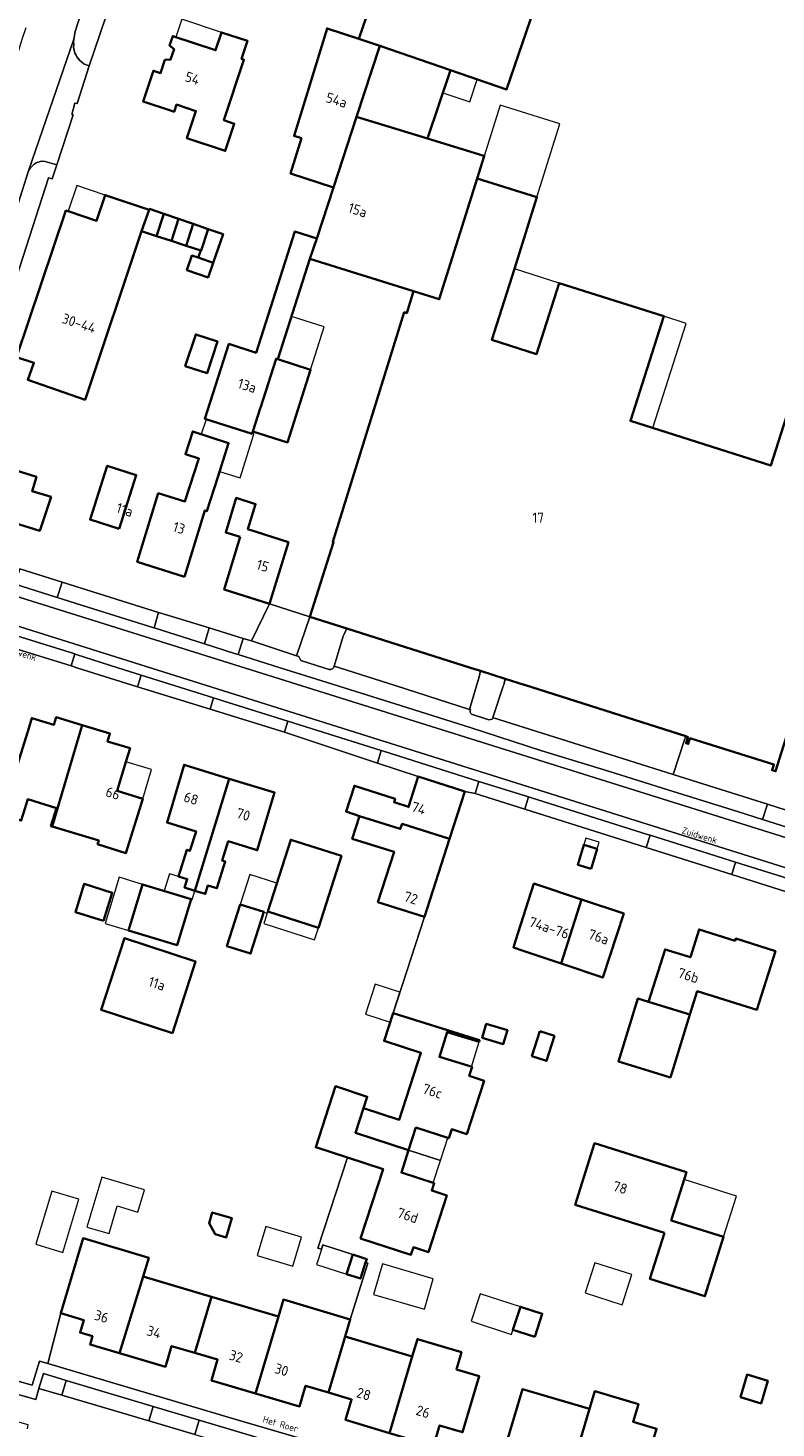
# Model space of a CAD drawing. Header units: metres. Extents: x 149984 to 156489, y 469398 to 478068.
# Tile 760 of 854: x 154532 to 154632, y 473399 to 473585. Entities that reach past the tile are written whole.
import ezdxf
from ezdxf.enums import TextEntityAlignment as Align

# ---------------------------------------------------------------- set-up
doc = ezdxf.new("R2010")
doc.units = ezdxf.units.M
doc.header["$LTSCALE"] = 0.75
for name, color, linetype, lineweight in [('B-WE-GR-GROENVOORZIENING-GV', 252, 'Continuous', 18), ('B-WE-OG-BEBOUWING-GV', 6, 'Continuous', 35), ('B-WE-OG-BEBOUWING-T18', 1, 'Continuous', 18), ('B-WE-OG-BEBOUWING_LUIFEL-GV', 6, 'Continuous', 18), ('B-WE-OG-BEBOUWING_OVERBOUWING-GV', 6, 'Continuous', 18), ('B-WE-OG-TERREIN_ERF-GV', 252, 'Continuous', 18), ('B-WE-OG-TOPOGRAFIE-T18', 7, 'Continuous', 18), ('B-WE-VH-GESLOTENVERHARDING_ASFALT-GV', 252, 'Continuous', 18), ('B-WE-VH-OPENVERHARDING_BETONSTRAATSTEEN-GV', 252, 'Continuous', 18), ('B-WE-VH-OPENVERHARDING_TEGEL-GV', 252, 'Continuous', 18)]:
    doc.layers.add(name, color=color, linetype=linetype, lineweight=lineweight)
doc.styles.add('NLCS-ISO-M500-T18', font='NLCS-ISO.ttf', dxfattribs={"height": 0.9})
doc.styles.add('NLCS-ISO-M750-T18', font='NLCS-ISO.ttf', dxfattribs={"height": 1.35})

msp = doc.modelspace()

# ---------------------------------------------------------------- linework, layer by layer
at = {"layer": 'B-WE-GR-GROENVOORZIENING-GV', "flags": 128}
for points in [[(154574.17, 473504.48), (154574.511, 473505.251), (154569.623, 473506.809), (154567.811, 473501.587), (154568.123, 473501.486), (154568.411, 473500.976), (154571.485, 473500), (154572.169, 473499.783)], [(154572.841, 473500.229), (154574.03, 473504.22), (154574.17, 473504.48)], [(154591.141, 473493.807), (154593.44, 473493.087), (154593.859, 473493.166), (154594.036, 473493.337), (154593.97, 473493.358), (154595.33, 473497.55), (154595.42, 473497.74), (154595.611, 473498.528), (154592.315, 473499.578), (154592.12, 473498.78), (154590.862, 473494.454)], [(154590.862, 473494.454), (154590.994, 473494.412)]]:
    msp.add_lwpolyline(points, dxfattribs=at)
at = {"layer": 'B-WE-GR-GROENVOORZIENING-GV'}
for points in [[(154572.169, 473499.783, 0.3220786), (154572.754, 473500)], [(154572.754, 473500, 0.1189811), (154572.841, 473500.229)], [(154590.994, 473494.412, 0.3720263), (154591.141, 473493.807)]]:
    msp.add_lwpolyline(points, format="xyb", dxfattribs=at)
at = {"layer": 'B-WE-OG-BEBOUWING-GV', "flags": 128}
for points in [[(154578.902, 473582.851), (154588.327, 473579.626), (154595.801, 473577.068), (154601.702, 473594.309), (154582.037, 473601.039), (154576.136, 473583.798)], [(154572.741, 473563.989), (154575.811, 473573.387), (154578.902, 473582.851), (154576.136, 473583.798), (154571.9, 473585.191), (154567.507, 473570.859), (154568.477, 473570.553), (154567.034, 473565.839)], [(154551.184, 473574.194), (154551.537, 473574.078), (154551.854, 473575.037), (154554.444, 473574.18), (154553.244, 473570.549), (154558.34, 473568.865), (154559.54, 473572.496), (154558.162, 473572.951), (154560.83, 473581.022), (154560.517, 473581.126), (154561.307, 473583.518), (154557.842, 473584.664), (154557.057, 473582.29), (154551.36, 473584.173), (154550.939, 473582.897), (154551.524, 473582.412), (154551.072, 473581.045), (154550.313, 473581.005), (154549.728, 473579.236), (154548.779, 473579.55), (154548.651, 473579.162), (154547.42, 473575.438)], [(154575.811, 473573.387), (154585.266, 473570.512), (154588.327, 473579.626), (154578.902, 473582.851)], [(154575.811, 473573.387), (154572.741, 473563.989), (154570.53, 473557.21), (154569.619, 473554.496), (154583.403, 473550.175), (154586.833, 473549.1), (154591.877, 473565.19), (154592.815, 473568.184), (154592.76, 473568.201), (154585.266, 473570.512)], [(154548.202, 473561.002), (154542.353, 473562.977), (154541.217, 473559.556), (154537.426, 473560.832), (154537.142, 473560.928), (154530.564, 473541.382), (154532.879, 473540.645), (154532.083, 473538.354), (154539.694, 473535.708), (154547.182, 473558.189)], [(154550.165, 473560.482), (154548.263, 473561.138), (154548.202, 473561.002), (154547.182, 473558.189), (154549.202, 473557.53)], [(154552.127, 473559.806), (154550.165, 473560.482), (154549.202, 473557.53), (154551.175, 473556.887)], [(154553.148, 473556.243), (154554.09, 473559.13), (154552.127, 473559.806), (154551.175, 473556.887)], [(154555.122, 473555.599), (154556.052, 473558.454), (154554.09, 473559.13), (154553.148, 473556.243), (154555.072, 473555.615)], [(154556.052, 473558.454), (154555.122, 473555.599), (154555.072, 473555.615), (154554.744, 473554.649), (154556.723, 473553.961), (154558.045, 473557.767)], [(154569.619, 473554.496), (154570.53, 473557.21), (154567.606, 473558.143), (154562.451, 473541.986), (154558.831, 473543.142), (154555.64, 473533.15), (154561.921, 473531.189), (154562.016, 473531.486), (154562.999, 473534.567), (154563.016, 473534.619), (154565.111, 473541.183), (154565.349, 473541.108)], [(154556.723, 473553.961), (154554.744, 473554.649), (154553.887, 473554.924), (154553.235, 473553), (154556.047, 473552.014)], [(154553.016, 473540.21), (154555.924, 473539.251), (154557.314, 473543.465), (154554.407, 473544.425)], [(154562.999, 473534.567), (154562.016, 473531.486), (154566.613, 473530.019), (154569.707, 473539.716), (154565.349, 473541.108), (154565.111, 473541.183), (154563.016, 473534.619)], [(154552.9, 473512.135), (154555.644, 473520.958), (154555.901, 473520.877), (154557.341, 473525.418), (154558.778, 473529.951), (154554.021, 473531.49), (154553.041, 473528.462), (154554.84, 473527.879), (154552.976, 473522.175), (154549.428, 473523.258), (154546.638, 473514.125)], [(154527.603, 473525.094), (154526.205, 473520.564), (154533.651, 473518.267), (154535.158, 473522.772), (154532.625, 473523.551), (154533.21, 473525.457), (154528.189, 473527)], [(154544.202, 473518.515), (154546.492, 473525.677), (154542.634, 473526.909), (154540.344, 473519.748)], [(154560.326, 473517.429), (154558.18, 473510.452), (154564.23, 473508.526), (154566.746, 473516.749), (154561.36, 473518.454), (154562.386, 473521.81), (154559.814, 473522.629), (154558.398, 473518.031)], [(154535.299, 473478.872), (154539.306, 473492.362), (154535.84, 473493.429), (154535.521, 473492.391), (154532.594, 473493.29), (154532.046, 473491.502), (154530.708, 473487.137), (154527.246, 473488.198), (154526.36, 473485.306), (154525.284, 473481.796), (154524.748, 473480.046), (154528.572, 473478.874), (154529.012, 473480.308), (154531.182, 473479.642), (154532.053, 473482.482), (154535.877, 473481.31), (154535.144, 473478.92)], [(154539.306, 473492.362), (154535.299, 473478.872), (154541.502, 473476.971), (154541.356, 473476.493), (154545.127, 473475.32), (154547.349, 473482.556), (154543.935, 473483.604), (154545.127, 473487.486), (154545.676, 473489.273), (154542.665, 473490.198), (154542.982, 473491.231)], [(154558.88, 473485.218), (154552.855, 473487.072), (154550.607, 473479.387), (154554.46, 473478.203), (154553.641, 473475.624), (154553.231, 473475.753), (154552.105, 473472.198), (154553.281, 473471.839), (154552.936, 473470.711), (154554.289, 473470.298)], [(154554.289, 473470.298), (154555.683, 473469.872), (154556.028, 473471), (154557.223, 473470.635), (154558.346, 473474.181), (154557.937, 473474.311), (154558.75, 473476.882), (154562.612, 473475.695), (154564.906, 473483.364), (154558.88, 473485.218)], [(154576.215, 473480.241), (154581.648, 473478.532), (154581.879, 473479.192), (154588.213, 473477.193), (154590.241, 473483.509), (154584.043, 473485.5), (154582.748, 473481.463), (154580.817, 473482.086), (154580.96, 473482.531), (154575.534, 473484.276), (154574.435, 473480.848)], [(154584.884, 473466.828), (154588.213, 473477.193), (154581.879, 473479.192), (154581.648, 473478.532), (154576.215, 473480.241), (154575.255, 473477.23), (154580.827, 473475.48), (154578.674, 473468.78)], [(154570.742, 473465.366), (154573.81, 473474.936), (154567.059, 473477.101), (154563.991, 473467.531)], [(154607.044, 473473.216), (154607.849, 473475.894), (154606.074, 473476.428), (154605.268, 473473.75)], [(154542.142, 473466.293), (154543.304, 473470.028), (154539.551, 473471.196), (154538.389, 473467.461)], [(154545.463, 473465.003), (154551.932, 473463.029), (154553.804, 473469.162), (154547.335, 473471.136)], [(154603.036, 473460.607), (154605.758, 473469.135), (154599.436, 473471.257), (154596.989, 473463.62), (154596.708, 473462.742), (154598.006, 473462.304)], [(154603.036, 473460.607), (154608.589, 473458.734), (154611.399, 473467.242), (154605.758, 473469.135)], [(154558.562, 473462.922), (154561.708, 473461.913), (154563.488, 473467.466), (154560.342, 473468.474)], [(154551.3, 473451.32), (154554.39, 473460.85), (154544.92, 473463.97), (154541.82, 473454.43)], [(154621.156, 473456.934), (154629.112, 473454.429), (154631.574, 473462.249), (154626.294, 473463.911), (154626.21, 473463.644), (154621.426, 473465.149), (154620.254, 473461.426), (154616.893, 473462.484), (154614.696, 473455.503), (154620.176, 473453.819)], [(154620.176, 473453.819), (154614.696, 473455.503), (154613.265, 473455.943), (154610.686, 473447.551), (154617.596, 473445.427)], [(154575.669, 473438.044), (154582.754, 473435.746), (154583.726, 473438.742), (154588.101, 473437.323), (154588.49, 473438.521), (154590.488, 473437.873), (154592.788, 473444.965), (154590.828, 473445.62), (154591.199, 473446.824), (154586.856, 473448.163), (154587.863, 473451.463), (154592.134, 473450.159), (154592.205, 473450.384), (154580.699, 473454.006), (154579.494, 473450.297), (154584.392, 473448.705), (154581.487, 473439.766), (154576.731, 473441.311)], [(154592.527, 473450.695), (154595.353, 473449.856), (154595.901, 473451.703), (154593.075, 473452.542)], [(154600.199, 473451.573), (154599.156, 473448.262), (154601.109, 473447.647), (154602.152, 473450.958)], [(154582.754, 473435.746), (154575.669, 473438.044), (154576.731, 473441.311), (154577.241, 473442.854), (154573.034, 473444.245), (154570.393, 473436.116), (154574.599, 473434.749), (154579.354, 473433.204), (154576.356, 473423.978), (154583.061, 473421.799), (154583.385, 473422.798), (154585.382, 473422.149), (154587.837, 473429.702), (154585.84, 473430.35), (154586.157, 473431.33), (154581.782, 473432.749)], [(154616.808, 473424.706), (154614.88, 473418.57), (154622.191, 473416.274), (154624.675, 473424.185), (154617.709, 473426.373), (154619.729, 473432.806), (154607.514, 473436.642), (154604.936, 473428.435)], [(154556.993, 473424.526), (154558.447, 473424.088), (154559.221, 473426.654), (154556.618, 473427.439), (154556.19, 473426.021)], [(154544.28, 473408.682), (154547.418, 473418.883), (154548.167, 473421.402), (154539.414, 473424.004), (154538.662, 473421.475), (154536.44, 473413.999), (154539.505, 473413.088), (154539.011, 473411.423), (154540.66, 473410.933), (154540.339, 473409.852)], [(154577.021, 473420.75), (154577.172, 473421.223), (154575.334, 473421.811), (154574.503, 473419.216), (154576.342, 473418.628)], [(154547.418, 473418.883), (154544.28, 473408.682), (154550.388, 473406.868), (154551.206, 473409.622), (154554.285, 473408.715), (154556.499, 473416.194)], [(154562.382, 473403.32), (154565.414, 473413.555), (154556.499, 473416.194), (154554.285, 473408.715), (154557.324, 473407.82), (154556.507, 473405.059)], [(154562.382, 473403.32), (154568.232, 473401.588), (154569.045, 473404.335), (154572.087, 473403.435), (154574.301, 473410.905), (154574.977, 473413.187), (154566.085, 473415.82), (154565.414, 473413.555)], [(154599.533, 473410.858), (154600.529, 473413.927), (154597.632, 473414.867), (154596.635, 473411.798)], [(154580.213, 473398.038), (154583.238, 473408.26), (154574.301, 473410.905), (154572.087, 473403.435), (154575.165, 473402.524), (154574.349, 473399.785)], [(154583.238, 473408.26), (154580.213, 473398.038), (154586.058, 473396.297), (154586.873, 473399.049), (154589.941, 473398.141), (154592.155, 473405.62), (154589.106, 473406.522), (154589.784, 473408.814), (154583.916, 473410.551)], [(154626.914, 473402.814), (154629.674, 473401.997), (154630.566, 473405.012), (154627.807, 473405.829)], [(154606.83, 473401.261), (154597.918, 473403.903), (154595.703, 473396.418), (154598.762, 473395.513), (154597.948, 473392.761), (154603.797, 473391.031)], [(154610.456, 473392.038), (154613.532, 473391.128), (154615.752, 473398.616), (154612.632, 473399.541), (154613.331, 473401.902), (154607.524, 473403.604), (154606.83, 473401.261), (154603.797, 473391.031), (154609.646, 473389.3)]]:
    msp.add_lwpolyline(points, close=True, dxfattribs=at)
msp.add_lwpolyline([(154637.04, 473546), (154630.967, 473526.944), (154612.283, 473532.898), (154616.725, 473546.837), (154602.784, 473551.255), (154599.785, 473541.791), (154593.833, 473543.677), (154596.832, 473553.141), (154599.823, 473562.705), (154591.877, 473565.19), (154586.833, 473549.1), (154583.403, 473550.175), (154582.493, 473547.271), (154582.18, 473547.367), (154572.66, 473516.764), (154572.755, 473516.735), (154569.623, 473506.809), (154574.511, 473505.251), (154590.991, 473500), (154592.315, 473499.578), (154595.611, 473498.528), (154598.138, 473497.723), (154598.175, 473497.711), (154602.06, 473496.473), (154602.069, 473496.47), (154619.633, 473490.874), (154619.759, 473490.834), (154619.94, 473490.776), (154619.68, 473489.946), (154619.966, 473489.856), (154620.205, 473490.62), (154631.37, 473487.122), (154631.131, 473486.359), (154631.608, 473486.209), (154635.928, 473500)], dxfattribs=at)
at = {"layer": 'B-WE-OG-BEBOUWING_LUIFEL-GV', "flags": 128}
for points in [[(154551.764, 473584.04), (154557.057, 473582.29), (154557.842, 473584.664), (154552.549, 473586.414)], [(154588.313, 473579.584), (154587.306, 473576.585), (154590.878, 473575.385), (154591.886, 473578.384)], [(154591.877, 473565.19), (154599.823, 473562.705), (154602.88, 473572.481), (154594.936, 473574.965), (154592.815, 473568.184)], [(154542.353, 473562.977), (154538.58, 473564.251), (154537.426, 473560.832), (154541.217, 473559.556)], [(154596.832, 473553.141), (154593.833, 473543.677), (154599.785, 473541.791), (154602.784, 473551.255)], [(154569.707, 473539.717), (154571.527, 473545.419), (154567.168, 473546.81), (154565.349, 473541.108)], [(154616.725, 473546.837), (154612.283, 473532.898), (154615.256, 473531.951), (154619.698, 473545.89)], [(154555.787, 473533.104), (154555.147, 473531.126), (154558.778, 473529.951), (154557.574, 473526.154), (154560.345, 473525.289), (154562.164, 473531.113), (154561.921, 473531.189)], [(154545.127, 473487.486), (154543.935, 473483.604), (154547.349, 473482.556), (154548.541, 473486.438)], [(154606.074, 473476.428), (154607.849, 473475.894), (154608.108, 473476.755), (154606.333, 473477.289)], [(154545.463, 473465.003), (154547.335, 473471.136), (154544.229, 473472.084), (154542.357, 473465.951)], [(154552.105, 473472.198), (154550.9, 473472.566), (154550.197, 473470.263), (154553.804, 473469.162), (154553.93, 473469.123), (154554.289, 473470.298), (154552.936, 473470.711), (154553.281, 473471.839)], [(154560.342, 473468.474), (154563.925, 473467.326), (154563.991, 473467.531), (154565.197, 473471.293), (154561.614, 473472.441)], [(154563.991, 473467.531), (154563.925, 473467.326), (154563.48, 473465.938), (154570.231, 473463.773), (154570.742, 473465.366)], [(154592.134, 473450.159), (154587.863, 473451.463), (154586.856, 473448.163), (154591.114, 473446.85)], [(154583.726, 473438.742), (154582.754, 473435.746), (154587.005, 473434.367), (154587.977, 473437.363)], [(154587.005, 473434.367), (154582.754, 473435.746), (154581.782, 473432.749), (154586.033, 473431.37)], [(154619.414, 473431.804), (154617.709, 473426.373), (154624.675, 473424.185), (154626.381, 473429.616)], [(154574.504, 473419.216), (154575.334, 473421.811), (154571.317, 473423.096), (154570.647, 473421.002), (154570.487, 473420.501)], [(154596.635, 473411.798), (154597.632, 473414.867), (154592.265, 473416.609), (154591.07, 473412.93), (154596.437, 473411.188)]]:
    msp.add_lwpolyline(points, close=True, dxfattribs=at)
at = {"layer": 'B-WE-OG-BEBOUWING_OVERBOUWING-GV', "flags": 128}
for points in [[(154580.305, 473452.792), (154581.602, 473456.784), (154578.312, 473457.853), (154577.015, 473453.861)], [(154539.936, 473425.488), (154542.868, 473424.612), (154543.969, 473428.294), (154546.709, 473427.475), (154547.601, 473430.46), (154541.929, 473432.155)], [(154533.107, 473423.204), (154536.716, 473422.108), (154538.867, 473429.19), (154535.259, 473430.287)], [(154563.75, 473425.546), (154562.599, 473421.68), (154567.358, 473420.263), (154568.509, 473424.128)], [(154606.25, 473416.723), (154611.184, 473415.134), (154612.476, 473419.145), (154607.542, 473420.735)], [(154579.264, 473420.592), (154578.067, 473416.52), (154584.843, 473414.528), (154586.04, 473418.6)]]:
    msp.add_lwpolyline(points, close=True, dxfattribs=at)
at = {"layer": 'B-WE-OG-TERREIN_ERF-GV', "flags": 128}
for points in [[(154530.997, 473513.175), (154536.642, 473511.406), (154549.457, 473507.388), (154550.638, 473507.019), (154554.163, 473505.935), (154556.194, 473505.31), (154560.729, 473503.916), (154561.818, 473503.581), (154564.23, 473508.526), (154569.623, 473506.809), (154572.755, 473516.735), (154572.66, 473516.764), (154582.18, 473547.367), (154582.493, 473547.271), (154583.403, 473550.175), (154569.619, 473554.496), (154565.349, 473541.108), (154569.707, 473539.716), (154566.613, 473530.019), (154562.016, 473531.486), (154561.921, 473531.189), (154555.64, 473533.15), (154558.831, 473543.142), (154562.451, 473541.986), (154567.606, 473558.143), (154570.53, 473557.21), (154572.741, 473563.989), (154567.034, 473565.839), (154568.477, 473570.553), (154567.507, 473570.859), (154571.9, 473585.191), (154576.136, 473583.798), (154582.037, 473601.039)], [(154601.702, 473594.309), (154595.801, 473577.068), (154588.327, 473579.626), (154585.266, 473570.512), (154592.76, 473568.201), (154592.815, 473568.184), (154591.877, 473565.19), (154599.823, 473562.705), (154596.832, 473553.141), (154593.833, 473543.677), (154599.785, 473541.791), (154602.784, 473551.255), (154616.725, 473546.837), (154612.283, 473532.898), (154630.967, 473526.944), (154637.04, 473546)], [(154543.816, 473590.829), (154540.238, 473580.184), (154538.62, 473575.18), (154538.34, 473575.25), (154537.92, 473573.73), (154538.116, 473573.666), (154535.908, 473567.02), (154535.284, 473565.141), (154534.83, 473565.3), (154529.76, 473549.57), (154526.53, 473539.49), (154525.164, 473535.501), (154525.471, 473535.354), (154521.369, 473522.593)], [(154522.236, 473407.334), (154532.64, 473404.422), (154533.624, 473407.628), (154534.706, 473407.306), (154536.44, 473413.999), (154538.662, 473421.475), (154539.414, 473424.004), (154548.167, 473421.402), (154547.418, 473418.883), (154556.499, 473416.194), (154565.414, 473413.555), (154566.085, 473415.82), (154574.977, 473413.187), (154577.311, 473420.662), (154577.021, 473420.75), (154576.342, 473418.628), (154574.503, 473419.216), (154575.334, 473421.811), (154571.317, 473423.097), (154571.135, 473422.529), (154570.688, 473422.664), (154574.599, 473434.749), (154570.393, 473436.116), (154573.034, 473444.245), (154577.241, 473442.854), (154576.731, 473441.311), (154581.487, 473439.766), (154584.392, 473448.705), (154579.494, 473450.297), (154580.699, 473454.006), (154584.884, 473466.828), (154578.674, 473468.78), (154580.827, 473475.48), (154575.255, 473477.23), (154576.215, 473480.241), (154574.435, 473480.848), (154575.534, 473484.276), (154580.96, 473482.531), (154580.817, 473482.086), (154582.748, 473481.463), (154584.043, 473485.5), (154578.616, 473487.314), (154566.212, 473491.427), (154556.317, 473494.51), (154546.653, 473497.478), (154538.589, 473500), (154537.809, 473500.244), (154530.084, 473502.658)], [(154635.928, 473500), (154631.608, 473486.209), (154631.131, 473486.359), (154631.37, 473487.122), (154620.205, 473490.62), (154619.966, 473489.856), (154619.68, 473489.946), (154619.94, 473490.776), (154619.759, 473490.834), (154619.633, 473490.874), (154619.438, 473490.275), (154617.983, 473485.79), (154630.53, 473481.823), (154632.999, 473481.047)], [(154532.046, 473491.502), (154532.594, 473493.29), (154535.521, 473492.391), (154535.84, 473493.429), (154539.306, 473492.362), (154542.982, 473491.231), (154542.665, 473490.198), (154545.676, 473489.273), (154545.127, 473487.486), (154543.935, 473483.604), (154547.349, 473482.556), (154545.127, 473475.32), (154541.356, 473476.493), (154541.502, 473476.971), (154535.299, 473478.872), (154535.144, 473478.92), (154535.877, 473481.31), (154532.053, 473482.482)], [(154636.699, 473469.01), (154625.782, 473472.478), (154614.393, 473476.041), (154598.208, 473481.144), (154591.595, 473483.235), (154590.241, 473483.509), (154588.213, 473477.193), (154584.884, 473466.828), (154580.699, 473454.006), (154592.205, 473450.384), (154592.134, 473450.159), (154587.863, 473451.463), (154586.856, 473448.163), (154591.199, 473446.824), (154590.828, 473445.62), (154592.788, 473444.965), (154590.488, 473437.873), (154588.49, 473438.521), (154588.101, 473437.323), (154583.726, 473438.742), (154582.754, 473435.746), (154581.782, 473432.749), (154586.157, 473431.33), (154585.84, 473430.35), (154587.837, 473429.702), (154585.382, 473422.149), (154583.385, 473422.798), (154583.061, 473421.799), (154576.356, 473423.978), (154579.354, 473433.204), (154574.599, 473434.749), (154570.688, 473422.664), (154571.135, 473422.529), (154571.317, 473423.097), (154575.334, 473421.811), (154577.172, 473421.223), (154577.021, 473420.75), (154577.311, 473420.662), (154574.977, 473413.187), (154574.301, 473410.905), (154583.238, 473408.26), (154583.916, 473410.551), (154589.784, 473408.814), (154589.106, 473406.522), (154592.155, 473405.62), (154589.941, 473398.141), (154586.873, 473399.049), (154586.058, 473396.297)], [(154580.213, 473398.038), (154574.349, 473399.785), (154575.165, 473402.524), (154572.087, 473403.435), (154569.045, 473404.335), (154568.232, 473401.588), (154562.382, 473403.32), (154556.507, 473405.059), (154557.324, 473407.82), (154554.285, 473408.715), (154551.206, 473409.622), (154550.388, 473406.868), (154544.28, 473408.682), (154540.339, 473409.852), (154540.66, 473410.933), (154539.011, 473411.423), (154539.505, 473413.088), (154536.44, 473413.999), (154534.706, 473407.306), (154559.619, 473399.903), (154568.26, 473397.371)], [(154595.703, 473396.418), (154597.918, 473403.903), (154606.83, 473401.261), (154607.524, 473403.604), (154613.331, 473401.902), (154612.632, 473399.541), (154615.752, 473398.616)]]:
    msp.add_lwpolyline(points, dxfattribs=at)
for points in [[(154551.537, 473574.078), (154551.184, 473574.194), (154547.42, 473575.438), (154548.651, 473579.162), (154548.779, 473579.55), (154549.728, 473579.236), (154550.313, 473581.005), (154551.072, 473581.045), (154551.524, 473582.412), (154550.939, 473582.897), (154551.36, 473584.173), (154557.057, 473582.29), (154557.842, 473584.664), (154561.307, 473583.518), (154560.517, 473581.126), (154560.83, 473581.022), (154558.162, 473572.951), (154559.54, 473572.496), (154558.34, 473568.865), (154553.244, 473570.549), (154554.444, 473574.18), (154551.854, 473575.037)], [(154548.202, 473561.002), (154548.263, 473561.138), (154550.165, 473560.482), (154552.127, 473559.806), (154554.09, 473559.13), (154556.052, 473558.454), (154558.045, 473557.767), (154556.723, 473553.961), (154556.047, 473552.014), (154553.235, 473553), (154553.887, 473554.924), (154554.744, 473554.649), (154555.072, 473555.615), (154553.148, 473556.243), (154551.175, 473556.887), (154549.202, 473557.53), (154547.182, 473558.189), (154539.694, 473535.708), (154532.083, 473538.354), (154532.879, 473540.645), (154530.564, 473541.382), (154537.142, 473560.928), (154537.426, 473560.832), (154541.217, 473559.556), (154542.353, 473562.977)], [(154553.016, 473540.21), (154554.407, 473544.425), (154557.314, 473543.465), (154555.924, 473539.251)], [(154557.341, 473525.418), (154555.901, 473520.877), (154555.644, 473520.958), (154552.9, 473512.135), (154546.638, 473514.125), (154549.428, 473523.258), (154552.976, 473522.175), (154554.84, 473527.879), (154553.041, 473528.462), (154554.021, 473531.49), (154558.778, 473529.951)], [(154532.625, 473523.551), (154535.158, 473522.772), (154533.651, 473518.267), (154526.205, 473520.564), (154527.603, 473525.094), (154528.189, 473527), (154533.21, 473525.457)], [(154544.202, 473518.515), (154540.344, 473519.748), (154542.634, 473526.909), (154546.492, 473525.677)], [(154564.23, 473508.526), (154558.18, 473510.452), (154560.326, 473517.429), (154558.398, 473518.031), (154559.814, 473522.629), (154562.386, 473521.81), (154561.36, 473518.454), (154566.746, 473516.749)], [(154558.88, 473485.218), (154564.906, 473483.364), (154562.612, 473475.695), (154558.75, 473476.882), (154557.937, 473474.311), (154558.346, 473474.181), (154557.223, 473470.635), (154556.028, 473471), (154555.683, 473469.872), (154554.289, 473470.298), (154552.936, 473470.711), (154553.281, 473471.839), (154552.105, 473472.198), (154553.231, 473475.753), (154553.641, 473475.624), (154554.46, 473478.203), (154550.607, 473479.387), (154552.855, 473487.072)], [(154570.742, 473465.366), (154563.991, 473467.531), (154567.059, 473477.101), (154573.81, 473474.936)], [(154607.849, 473475.894), (154607.044, 473473.216), (154605.268, 473473.75), (154606.074, 473476.428)], [(154543.304, 473470.028), (154542.142, 473466.293), (154538.389, 473467.461), (154539.551, 473471.196)], [(154547.335, 473471.136), (154553.804, 473469.162), (154551.932, 473463.029), (154545.463, 473465.003)], [(154605.758, 473469.135), (154611.399, 473467.242), (154608.589, 473458.734), (154603.036, 473460.607), (154598.006, 473462.304), (154596.708, 473462.742), (154596.989, 473463.62), (154599.436, 473471.257)], [(154558.562, 473462.922), (154560.342, 473468.474), (154563.488, 473467.466), (154561.708, 473461.913)], [(154551.3, 473451.32), (154541.82, 473454.43), (154544.92, 473463.97), (154554.39, 473460.85)], [(154621.156, 473456.934), (154620.176, 473453.819), (154617.596, 473445.427), (154610.686, 473447.551), (154613.265, 473455.943), (154614.696, 473455.503), (154616.893, 473462.484), (154620.254, 473461.426), (154621.426, 473465.149), (154626.21, 473463.644), (154626.294, 473463.911), (154631.574, 473462.249), (154629.112, 473454.429)], [(154592.527, 473450.695), (154593.075, 473452.542), (154595.901, 473451.703), (154595.353, 473449.856)], [(154600.199, 473451.573), (154602.152, 473450.958), (154601.109, 473447.647), (154599.156, 473448.262)], [(154617.709, 473426.373), (154624.675, 473424.185), (154622.191, 473416.274), (154614.88, 473418.57), (154616.808, 473424.706), (154604.936, 473428.435), (154607.514, 473436.642), (154619.729, 473432.806)], [(154556.993, 473424.526), (154556.19, 473426.021), (154556.618, 473427.439), (154559.221, 473426.654), (154558.447, 473424.088)], [(154597.632, 473414.867), (154600.529, 473413.927), (154599.533, 473410.858), (154596.635, 473411.798)], [(154626.914, 473402.814), (154627.807, 473405.829), (154630.566, 473405.012), (154629.674, 473401.997)]]:
    msp.add_lwpolyline(points, close=True, dxfattribs=at)
at = {"layer": 'B-WE-VH-GESLOTENVERHARDING_ASFALT-GV', "flags": 128}
for points in [[(154531.794, 473585.283), (154531.281, 473583.733), (154530.863, 473582.396), (154525.895, 473567.48), (154518.36, 473544.341), (154514.531, 473532.497), (154514.284, 473531.742), (154520.432, 473529.775), (154524.35, 473541.91), (154527.17, 473550.84), (154529.42, 473557.53), (154532.13, 473566.2), (154538.19, 473583.74), (154538.38, 473584.79), (154539.84, 473589.41)], [(154634.795, 473478.237), (154629.842, 473479.797), (154626.539, 473480.837), (154617.236, 473483.743), (154609.349, 473486.249), (154600.476, 473488.958), (154590.964, 473492.029), (154580.974, 473495.196), (154571.922, 473498.025), (154565.664, 473500), (154560.071, 473501.765), (154559.571, 473501.923), (154555.559, 473503.192), (154548.86, 473505.31), (154548.84, 473505.316), (154540.031, 473508.075), (154535.985, 473509.349), (154530.357, 473511.121), (154526.349, 473512.397), (154526.216, 473512.44), (154525.76, 473510.994), (154797.205, 473425.823)], [(154525.76, 473510.994), (154524.64, 473507.437), (154661.432, 473464.374), (154805.952, 473419.042), (154810.344, 473417.149), (154814.126, 473415.055), (154817.542, 473412.722)], [(154818.122, 473417.006), (154817.456, 473417.436), (154817.532, 473417.671), (154822.483, 473416.359), (154823.406, 473419.273), (154822.043, 473419.359), (154820.888, 473419.214), (154819.228, 473419.431), (154818.217, 473419.503), (154816.34, 473419.864), (154797.205, 473425.823), (154525.76, 473510.994)], [(154805.952, 473419.042), (154661.432, 473464.374), (154524.64, 473507.437), (154524.259, 473506.226), (154530.576, 473504.251), (154538.306, 473501.848), (154538.495, 473501.755), (154544.049, 473500), (154547.157, 473499.018), (154556.789, 473495.991), (154558.002, 473495.613), (154566.67, 473492.889), (154579.114, 473488.966), (154579.421, 473488.872), (154592.094, 473484.873), (154598.715, 473482.807), (154598.968, 473482.718), (154614.672, 473477.763), (154614.893, 473477.683), (154626.261, 473474.094), (154633.239, 473471.909), (154637.215, 473470.632), (154647.759, 473467.304)]]:
    msp.add_lwpolyline(points, dxfattribs=at)
at = {"layer": 'B-WE-VH-OPENVERHARDING_BETONSTRAATSTEEN-GV', "flags": 128}
for points in [[(154540.238, 473580.184), (154539.81, 473580.33), (154539.53, 473580.49), (154539.21, 473580.73), (154538.98, 473580.93), (154538.6, 473581.39), (154538.5, 473581.62), (154538.34, 473581.91), (154538.23, 473582.29), (154538.15, 473582.71), (154538.18, 473583.06), (154538.16, 473583.37), (154538.19, 473583.74), (154532.13, 473566.2), (154532.28, 473566.45), (154532.67, 473566.88), (154532.9, 473567.08), (154533.19, 473567.27), (154533.44, 473567.38), (154533.69, 473567.46), (154533.98, 473567.5), (154534.35, 473567.44), (154535.908, 473567.02), (154538.116, 473573.666), (154537.92, 473573.73), (154538.34, 473575.25), (154538.62, 473575.18)], [(154530.997, 473513.175), (154530.357, 473511.121), (154535.985, 473509.349), (154536.642, 473511.406)], [(154536.642, 473511.406), (154535.985, 473509.349), (154540.031, 473508.075), (154548.84, 473505.316), (154548.86, 473505.31), (154549.457, 473507.388)], [(154569.623, 473506.809), (154564.23, 473508.526), (154561.818, 473503.581), (154567.811, 473501.587)], [(154549.457, 473507.388), (154548.86, 473505.31), (154555.559, 473503.192), (154556.194, 473505.31), (154554.163, 473505.935), (154550.638, 473507.019)], [(154556.194, 473505.31), (154555.559, 473503.192), (154559.571, 473501.923), (154560.071, 473501.765), (154560.729, 473503.916)], [(154574.511, 473505.251), (154574.17, 473504.48), (154574.03, 473504.22), (154572.841, 473500.229), (154573.559, 473500), (154580.95, 473497.643), (154590.862, 473494.454), (154592.12, 473498.78), (154592.315, 473499.578), (154590.991, 473500)], [(154537.809, 473500.244), (154538.306, 473501.848), (154530.576, 473504.251), (154530.084, 473502.658)], [(154538.306, 473501.848), (154537.809, 473500.244), (154538.589, 473500), (154546.653, 473497.478), (154547.157, 473499.018), (154544.049, 473500), (154538.495, 473501.755)], [(154547.157, 473499.018), (154546.653, 473497.478), (154556.317, 473494.51), (154556.789, 473495.991)], [(154598.175, 473497.711), (154598.138, 473497.723), (154595.611, 473498.528), (154595.42, 473497.74), (154595.33, 473497.55), (154593.97, 473493.358), (154594.036, 473493.337), (154609.533, 473488.468), (154617.983, 473485.79), (154619.438, 473490.275), (154619.633, 473490.874), (154602.069, 473496.47), (154602.06, 473496.473)], [(154556.789, 473495.991), (154556.317, 473494.51), (154566.212, 473491.427), (154566.67, 473492.889), (154558.002, 473495.613)], [(154566.67, 473492.889), (154566.212, 473491.427), (154578.616, 473487.314), (154579.114, 473488.966)], [(154579.421, 473488.872), (154579.114, 473488.966), (154578.616, 473487.314), (154584.043, 473485.5), (154590.241, 473483.509), (154591.595, 473483.235), (154592.094, 473484.873)], [(154598.208, 473481.144), (154598.715, 473482.807), (154592.094, 473484.873), (154591.595, 473483.235)], [(154598.208, 473481.144), (154614.393, 473476.041), (154614.893, 473477.683), (154614.672, 473477.763), (154598.968, 473482.718), (154598.715, 473482.807)], [(154630.53, 473481.823), (154629.842, 473479.797), (154634.795, 473478.237), (154640.753, 473476.344), (154641.444, 473478.394), (154632.999, 473481.047)], [(154625.782, 473472.478), (154626.261, 473474.094), (154614.893, 473477.683), (154614.393, 473476.041)], [(154625.782, 473472.478), (154636.699, 473469.01), (154637.215, 473470.632), (154633.239, 473471.909), (154626.261, 473474.094)], [(154536.584, 473403.09), (154537.169, 473405.062), (154534.128, 473405.982), (154533.537, 473403.993)], [(154537.169, 473405.062), (154536.584, 473403.09), (154548.191, 473399.649), (154548.761, 473401.567)], [(154548.761, 473401.567), (154548.191, 473399.649), (154554.293, 473397.836), (154554.862, 473399.753)], [(154554.293, 473397.836), (154566.076, 473394.336), (154566.65, 473396.266), (154554.862, 473399.753)]]:
    msp.add_lwpolyline(points, close=True, dxfattribs=at)
for points in [[(154572.169, 473499.783), (154571.485, 473500), (154568.411, 473500.976), (154568.123, 473501.486), (154567.811, 473501.587), (154561.818, 473503.581), (154560.729, 473503.916), (154560.071, 473501.765), (154565.664, 473500), (154571.922, 473498.025), (154580.974, 473495.196), (154590.964, 473492.029), (154600.476, 473488.958), (154609.349, 473486.249), (154617.236, 473483.743), (154626.539, 473480.837), (154629.842, 473479.797), (154630.53, 473481.823), (154617.983, 473485.79), (154609.533, 473488.468), (154594.036, 473493.337), (154593.859, 473493.166), (154593.44, 473493.087), (154591.141, 473493.807)], [(154590.994, 473494.412), (154590.862, 473494.454), (154580.95, 473497.643), (154573.559, 473500), (154572.841, 473500.229)], [(154554.293, 473397.836), (154548.191, 473399.649), (154536.584, 473403.09), (154533.537, 473403.993), (154533.113, 473402.507), (154485.569, 473415.916), (154484.496, 473417.781), (154484.009, 473415.944), (154483.66, 473414.628), (154482.819, 473411.453), (154484.819, 473412.375), (154485.178, 473412.278), (154500.221, 473408.117), (154514.587, 473404.103), (154532.074, 473399.168), (154531.976, 473398.622)]]:
    msp.add_lwpolyline(points, dxfattribs=at)
at = {"layer": 'B-WE-VH-OPENVERHARDING_BETONSTRAATSTEEN-GV'}
for points in [[(154572.754, 473500, -0.3220786), (154572.169, 473499.783)], [(154572.841, 473500.229, -0.1189811), (154572.754, 473500)], [(154591.141, 473493.807, -0.3720263), (154590.994, 473494.412)]]:
    msp.add_lwpolyline(points, format="xyb", dxfattribs=at)
at = {"layer": 'B-WE-VH-OPENVERHARDING_TEGEL-GV', "flags": 128}
for points in [[(154539.84, 473589.41), (154538.38, 473584.79), (154538.19, 473583.74), (154538.16, 473583.37), (154538.18, 473583.06), (154538.15, 473582.71), (154538.23, 473582.29), (154538.34, 473581.91), (154538.5, 473581.62), (154538.6, 473581.39), (154538.98, 473580.93), (154539.21, 473580.73), (154539.53, 473580.49), (154539.81, 473580.33), (154540.238, 473580.184), (154543.816, 473590.829)], [(154521.369, 473522.593), (154525.471, 473535.354), (154525.164, 473535.501), (154526.53, 473539.49), (154529.76, 473549.57), (154534.83, 473565.3), (154535.284, 473565.141), (154535.908, 473567.02), (154534.35, 473567.44), (154533.98, 473567.5), (154533.69, 473567.46), (154533.44, 473567.38), (154533.19, 473567.27), (154532.9, 473567.08), (154532.67, 473566.88), (154532.28, 473566.45), (154532.13, 473566.2), (154529.42, 473557.53), (154527.17, 473550.84), (154524.35, 473541.91), (154520.432, 473529.775), (154519.972, 473528.348), (154518.365, 473523.37), (154518.201, 473522.7)], [(154568.26, 473397.371), (154559.619, 473399.903), (154534.706, 473407.306), (154533.624, 473407.628), (154532.64, 473404.422), (154522.236, 473407.334), (154486.231, 473417.467), (154485.569, 473415.916), (154533.113, 473402.507), (154533.537, 473403.993), (154534.128, 473405.982), (154537.169, 473405.062), (154548.761, 473401.567), (154554.862, 473399.753), (154566.65, 473396.266)]]:
    msp.add_lwpolyline(points, dxfattribs=at)

# ---------------------------------------------------------------- texts
at = {"layer": 'B-WE-OG-BEBOUWING-T18', "style": 'NLCS-ISO-M750-T18'}
for s, rotation, p in [('54', 341.7, (154553.976, 473578.548)), ('54a', 343, (154573.158, 473575.645)), ('15a', 342, (154575.97, 473560.988)), ('30-44', 341.6, (154538.872, 473545.897)), ('13a', 342.4, (154561.259, 473537.598)), ('11a', 342.3, (154544.961, 473521.053)), ('13', 343.1, (154552.198, 473518.634)), ('15', 343, (154563.33, 473513.591)), ('66', 343, (154543.388, 473483.283)), ('68', 343, (154553.796, 473482.592)), ('74', 342.2, (154584.091, 473481.283)), ('70', 343, (154560.753, 473480.451)), ('72', 342.2, (154583.055, 473469.34)), ('74a-76', 341.4, (154601.459, 473465.361)), ('76a', 341.5, (154608.043, 473464.149)), ('76b', 342.6, (154619.991, 473459.003)), ('11a', 342.1, (154549.236, 473457.923)), ('76c', 342, (154585.921, 473443.596)), ('78', 342.6, (154610.921, 473430.748)), ('76d', 342, (154582.633, 473427.035)), ('36', 343.5, (154541.872, 473413.57)), ('34', 343.5, (154548.851, 473411.497)), ('32', 343.5, (154559.781, 473408.261)), ('30', 343.5, (154565.842, 473406.467)), ('28', 343.4, (154576.773, 473403.237)), ('26', 343.5, (154584.668, 473400.885))]:
    msp.add_text(s, height=1.35, rotation=rotation, dxfattribs=at).set_placement(p, align=Align.MIDDLE)
msp.add_text('17', height=1.35, dxfattribs=at).set_placement((154600, 473520), align=Align.MIDDLE)
at = {"layer": 'B-WE-OG-TOPOGRAFIE-T18', "style": 'NLCS-ISO-M500-T18'}
for s, rotation, p in [('Zuidwenk', 342.2, (154530.858, 473502.056)), ('Zuidwenk', 342.6, (154621.48, 473477.673)), ('Het Roer', 343.6, (154565.694, 473399.239))]:
    msp.add_text(s, height=0.9, rotation=rotation, dxfattribs=at).set_placement(p, align=Align.MIDDLE)

doc.saveas('drawing.dxf')
